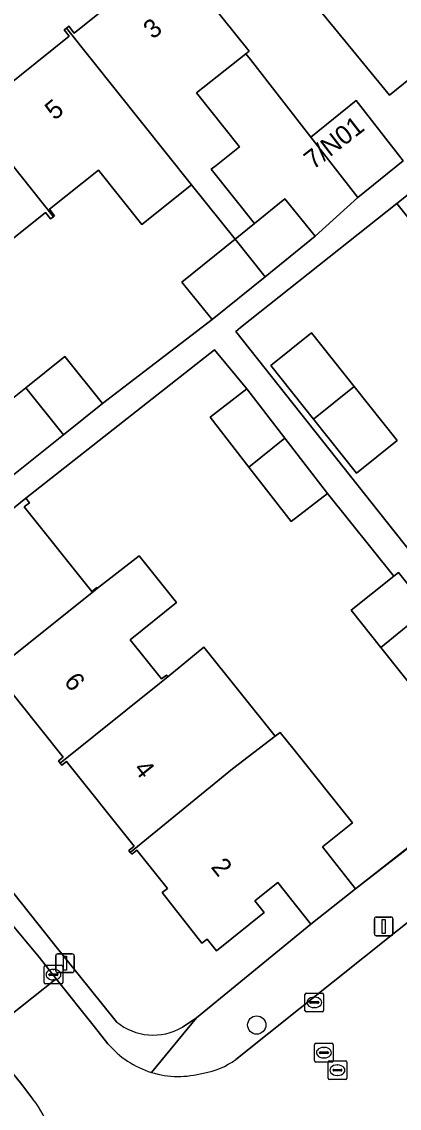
# Model space of a CAD drawing. Extents: x 157445 to 158888, y 383061 to 384688.
# Drawn here: x 158301 to 158321.2, y 384054.9 to 384113.1 of the extents above; entities that cross this region are included whole.
import ezdxf

# ---------------------------------------------------------------- set-up
doc = ezdxf.new("R2010")
doc.units = 0
for name, color, linetype in [('IMGEO_Boom', 7, 'Continuous'), ('IMGEO_Erf', 7, 'Continuous'), ('IMGEO_Kolk', 7, 'Continuous'), ('IMGEO_Lichtmast', 7, 'Continuous'), ('IMGEO_Muur', 7, 'Continuous'), ('IMGEO_Pand', 7, 'Continuous'), ('IMGEO_Pand_nummerreeks', 7, 'Continuous'), ('IMGEO_Rijbaan_lokaal_open', 7, 'Continuous'), ('IMGEO_Rioolput', 7, 'Continuous'), ('IMGEO_Voetpad_open', 7, 'Continuous')]:
    doc.layers.add(name, color=color, linetype=linetype)

msp = doc.modelspace()

# ---------------------------------------------------------------- linework, layer by layer
at = {"layer": 'IMGEO_Boom'}
msp.add_circle((158313.578, 384059.352), 0.489, dxfattribs=at)
at = {"layer": 'IMGEO_Erf'}
for points in [[(158284.286, 384096.842), (158287.401, 384099.335), (158287.114, 384099.694), (158287.42, 384099.939), (158287.681, 384099.614), (158292.798, 384103.708), (158292.514, 384104.063), (158292.648, 384104.17), (158292.782, 384104.277), (158293.062, 384103.926), (158298.182, 384108.023), (158297.907, 384108.366), (158298.013, 384108.451), (158298.122, 384108.538), (158298.402, 384108.189), (158303.53, 384112.293), (158303.261, 384112.629), (158303.38, 384112.725), (158303.5, 384112.821), (158303.79, 384112.459), (158308.902, 384116.55)], [(158316.509, 384114.231), (158320.692, 384109.139), (158324.257, 384112.004)], [(158295.644, 384089.041), (158301.198, 384093.475), (158303.297, 384095.151), (158305.306, 384092.632), (158311.192, 384097.122), (158309.57, 384099.125), (158312.413, 384101.427), (158310.087, 384104.336), (158307.416, 384102.211), (158305.1, 384105.121), (158302.469, 384103.027), (158302.738, 384102.669), (158302.674, 384102.621), (158302.529, 384102.512), (158302.254, 384102.855), (158297.129, 384098.766)], [(158324.735, 384073.921), (158320.228, 384079.561), (158318.633, 384081.558), (158320.929, 384083.393), (158317.373, 384087.817), (158315.417, 384086.302), (158313.156, 384089.222), (158311.082, 384091.902), (158313.038, 384093.417), (158311.312, 384095.503), (158301.205, 384087.552), (158301.397, 384087.312), (158301.117, 384087.088), (158304.732, 384082.564), (158305.003, 384082.78), (158305.039, 384082.735), (158307.274, 384084.48), (158309.28, 384081.97), (158306.793, 384079.984), (158308.474, 384077.88), (158308.734, 384078.087), (158308.811, 384077.991), (158310.746, 384079.59), (158314.562, 384074.812), (158314.833, 384075.019), (158315.582, 384074.081), (158318.703, 384070.175), (158317.096, 384068.891), (158318.87, 384066.651), (158328.423, 384074.135)], [(158303.377, 384073.469), (158303.127, 384073.269), (158303.038, 384073.38), (158302.951, 384073.489), (158303.2, 384073.688), (158299.597, 384078.196), (158299.279, 384077.942), (158299.185, 384078.06), (158299.088, 384078.181), (158299.411, 384078.439), (158295.808, 384082.947), (158295.5, 384082.701), (158295.358, 384082.88), (158293.059, 384080.93), (158292.435, 384080.401)], [(158291.794, 384078.488), (158291.287, 384078.054), (158302.688, 384063.726), (158306.062, 384059.525)], [(158309.59, 384059.243), (158310.347, 384059.731), (158316.477, 384064.755), (158314.71, 384066.984), (158313.479, 384066.001), (158313.979, 384065.377), (158311.417, 384063.329), (158310.917, 384063.953), (158310.643, 384063.734), (158308.503, 384066.44), (158308.787, 384066.665), (158307.149, 384068.715), (158306.875, 384068.496), (158306.798, 384068.592), (158306.719, 384068.691), (158307.009, 384068.923), (158303.377, 384073.469)]]:
    msp.add_lwpolyline(points, dxfattribs=at)
for points in [[(158316.473, 384106.893), (158313.249, 384111.039), (158312.998, 384111.353), (158310.34, 384109.267), (158312.645, 384106.373), (158311.396, 384105.378), (158311.133, 384105.169), (158313.453, 384102.269), (158315.079, 384103.586), (158316.701, 384101.583), (158318.999, 384103.663)], [(158332.873, 384092.935), (158330.923, 384095.375), (158330.673, 384095.175), (158330.599, 384095.268), (158328.727, 384093.772), (158324.977, 384098.468), (158321.089, 384103.337), (158312.713, 384096.688), (158312.454, 384096.482), (158319.76, 384087.278), (158329.502, 384075.006), (158337.735, 384081.652), (158336.015, 384083.796), (158336.429, 384084.127), (158333.309, 384088.034), (158332.568, 384088.962), (158330.75, 384091.239)], [(158321.111, 384090.647), (158318.925, 384088.901), (158316.618, 384091.789), (158314.325, 384094.658), (158316.511, 384096.405), (158318.803, 384093.536)]]:
    msp.add_lwpolyline(points, close=True, dxfattribs=at)
msp.add_arc((158308.026, 384061.882), 3.068, 230.20368, 300.65622, dxfattribs=at)
at = {"layer": 'IMGEO_Kolk'}
for p, q in [((158302.256, 384062.551), (158303.108, 384062.551)), ((158302.181, 384061.625), (158302.181, 384062.477)), ((158302.44, 384062.045), (158302.44, 384062.057)), ((158302.878, 384062.008), (158302.48, 384062.008)), ((158302.483, 384062.094), (158302.881, 384062.094)), ((158302.669, 384062.331), (158302.694, 384062.331)), ((158302.924, 384062.057), (158302.924, 384062.045)), ((158303.182, 384062.477), (158303.182, 384061.625)), ((158303.108, 384061.551), (158302.256, 384061.551)), ((158302.692, 384061.771), (158302.667, 384061.771)), ((158316.161, 384060.139), (158316.161, 384060.991)), ((158316.236, 384061.065), (158317.088, 384061.065)), ((158316.649, 384060.845), (158316.674, 384060.845)), ((158317.162, 384060.991), (158317.162, 384060.139)), ((158316.42, 384060.559), (158316.42, 384060.571)), ((158316.858, 384060.522), (158316.46, 384060.522)), ((158316.463, 384060.608), (158316.861, 384060.608)), ((158316.672, 384060.285), (158316.647, 384060.285)), ((158316.904, 384060.571), (158316.904, 384060.559)), ((158317.088, 384060.065), (158316.236, 384060.065))]:
    msp.add_line(p, q, dxfattribs=at)
for points in [[(158302.256, 384062.551), (158303.108, 384062.551)], [(158302.181, 384061.625), (158302.181, 384062.477)], [(158303.182, 384062.477), (158303.182, 384061.625)], [(158303.108, 384061.551), (158302.256, 384061.551)], [(158316.161, 384060.139), (158316.161, 384060.991)], [(158316.236, 384061.065), (158317.088, 384061.065)], [(158317.162, 384060.991), (158317.162, 384060.139)], [(158317.088, 384060.065), (158316.236, 384060.065)]]:
    msp.add_lwpolyline(points, dxfattribs=at)
for centre, radius, start, end in [((158302.258, 384062.475), 0.0765, 91.55205, 178.44795), ((158302.258, 384062.475), 0.0765, 91.55205, 178.44795), ((158303.106, 384062.475), 0.0765, 1.55205, 88.44795), ((158303.106, 384062.475), 0.0765, 1.55205, 88.44795), ((158302.48, 384062.054), 0.0403, 85.87752, 175.75265), ((158302.477, 384062.044), 0.0366, 178.93798, 274.71019), ((158302.881, 384062.051), 0.043, 264.86636, 352.45326), ((158302.885, 384062.056), 0.0386, 1.73085, 96.63898), ((158302.258, 384061.627), 0.0765, 181.55205, 268.44795), ((158302.258, 384061.627), 0.0765, 181.55205, 268.44795), ((158303.106, 384061.627), 0.0765, 271.55205, 358.44795), ((158303.106, 384061.627), 0.0765, 271.55205, 358.44795), ((158316.238, 384060.989), 0.0765, 91.55205, 178.44795), ((158316.238, 384060.989), 0.0765, 91.55205, 178.44795), ((158317.086, 384060.989), 0.0765, 1.55205, 88.44795), ((158317.086, 384060.989), 0.0765, 1.55205, 88.44795), ((158316.46, 384060.568), 0.0403, 85.87752, 175.75265), ((158316.457, 384060.558), 0.0366, 178.93798, 274.71019), ((158316.861, 384060.565), 0.043, 264.86636, 352.45326), ((158316.865, 384060.57), 0.0386, 1.73085, 96.63898), ((158316.238, 384060.141), 0.0765, 181.55205, 268.44795), ((158316.238, 384060.141), 0.0765, 181.55205, 268.44795), ((158317.086, 384060.141), 0.0765, 271.55205, 358.44795), ((158317.086, 384060.141), 0.0765, 271.55205, 358.44795)]:
    msp.add_arc(centre, radius, start, end, dxfattribs=at)
for centre, major_axis, ratio, start_param, end_param in [((158302.668, 384062.051), (-0.387, 0.002), 0.722429, 4.712389, 7.853982), ((158302.693, 384062.051), (-0.39, 0.002), 0.717154, 1.570796, 4.712389), ((158316.648, 384060.565), (-0.387, 0.002), 0.722429, 4.712389, 7.853982), ((158316.673, 384060.565), (-0.39, 0.002), 0.717154, 1.570796, 4.712389)]:
    msp.add_ellipse(centre, major_axis=major_axis, ratio=ratio, start_param=start_param, end_param=end_param, dxfattribs=at)
at = {"layer": 'IMGEO_Lichtmast'}
for p, q in [((158319.886, 384064.237), (158319.886, 384065.037)), ((158319.886, 384065.037), (158319.886, 384064.237)), ((158319.986, 384065.137), (158320.776, 384065.137)), ((158320.776, 384065.137), (158319.986, 384065.137)), ((158320.876, 384065.037), (158320.876, 384064.237)), ((158320.876, 384064.237), (158320.876, 384065.037)), ((158320.776, 384064.137), (158319.986, 384064.137)), ((158319.986, 384064.137), (158320.776, 384064.137)), ((158302.901, 384063.164), (158303.691, 384063.164)), ((158303.691, 384063.164), (158302.901, 384063.164)), ((158302.801, 384062.264), (158302.801, 384063.064)), ((158302.801, 384063.064), (158302.801, 384062.264)), ((158303.791, 384063.064), (158303.791, 384062.264)), ((158303.791, 384062.264), (158303.791, 384063.064)), ((158303.691, 384062.164), (158302.901, 384062.164)), ((158302.901, 384062.164), (158303.691, 384062.164))]:
    msp.add_line(p, q, dxfattribs=at)
for points in [[(158320.306, 384065.012), (158320.456, 384065.012), (158320.456, 384064.262), (158320.306, 384064.262), (158320.306, 384065.012)], [(158303.221, 384063.039), (158303.371, 384063.039), (158303.371, 384062.289), (158303.221, 384062.289), (158303.221, 384063.039)]]:
    msp.add_lwpolyline(points, dxfattribs=at)
for centre, start, end in [((158319.986, 384065.037), 90, 180), ((158319.986, 384065.037), 90, 180), ((158320.776, 384065.037), 0, 90), ((158320.776, 384065.037), 360, 90), ((158319.986, 384064.237), 180, 270), ((158319.986, 384064.237), 180, 270), ((158320.776, 384064.237), 270, 0), ((158320.776, 384064.237), 270, 0), ((158302.901, 384063.064), 90, 180), ((158302.901, 384063.064), 90, 180), ((158303.691, 384063.064), 0, 90), ((158303.691, 384063.064), 360, 90), ((158302.901, 384062.264), 180, 270), ((158302.901, 384062.264), 180, 270), ((158303.691, 384062.264), 270, 0), ((158303.691, 384062.264), 270, 0)]:
    msp.add_arc(centre, 0.1, start, end, dxfattribs=at)
at = {"layer": 'IMGEO_Muur'}
msp.add_lwpolyline([(158318.87, 384066.651), (158326.05, 384072.219)], dxfattribs=at)
at = {"layer": 'IMGEO_Pand'}
for points in [[(158312.998, 384111.353), (158313.167, 384111.486), (158308.783, 384116.969), (158308.651, 384116.864), (158308.902, 384116.55), (158303.79, 384112.459), (158303.5, 384112.821), (158303.38, 384112.725), (158310.087, 384104.336), (158312.413, 384101.427), (158313.453, 384102.269), (158311.133, 384105.169), (158311.396, 384105.378), (158312.645, 384106.373), (158310.34, 384109.267)], [(158303.38, 384112.725), (158303.261, 384112.629), (158303.53, 384112.293), (158298.402, 384108.189), (158298.122, 384108.538), (158298.013, 384108.451), (158302.674, 384102.621), (158302.738, 384102.669), (158302.469, 384103.027), (158305.1, 384105.121), (158307.416, 384102.211), (158310.087, 384104.336)], [(158324.977, 384098.468), (158332.643, 384104.593), (158332.561, 384104.696), (158332.29, 384104.479), (158328.675, 384109.003), (158328.955, 384109.227), (158328.763, 384109.467), (158324.857, 384106.347), (158322.904, 384104.786), (158321.089, 384103.337)], [(158298.013, 384108.451), (158297.907, 384108.366), (158298.182, 384108.023), (158293.062, 384103.926), (158292.782, 384104.277), (158292.648, 384104.17), (158297.313, 384098.335), (158297.409, 384098.415), (158297.129, 384098.766), (158302.254, 384102.855), (158302.529, 384102.512), (158302.674, 384102.621)], [(158321.431, 384105.618), (158318.905, 384108.848), (158316.473, 384106.893), (158318.999, 384103.663)], [(158316.701, 384101.583), (158315.079, 384103.586), (158313.453, 384102.269), (158312.413, 384101.427), (158314.022, 384099.414)], [(158312.413, 384101.427), (158309.57, 384099.125), (158311.192, 384097.122), (158314.022, 384099.414)], [(158318.803, 384093.536), (158316.511, 384096.405), (158314.325, 384094.658), (158316.618, 384091.789)], [(158303.21, 384090.959), (158305.306, 384092.632), (158303.297, 384095.151), (158301.198, 384093.475)], [(158303.21, 384090.959), (158301.198, 384093.475), (158295.644, 384089.041), (158297.655, 384086.523)], [(158313.156, 384089.222), (158315.089, 384090.767), (158313.038, 384093.417), (158311.082, 384091.902)], [(158318.803, 384093.536), (158316.618, 384091.789), (158318.925, 384088.901), (158321.111, 384090.647)], [(158313.156, 384089.222), (158315.417, 384086.302), (158317.373, 384087.817), (158315.089, 384090.767)], [(158301.117, 384087.088), (158301.397, 384087.312), (158301.205, 384087.552), (158299.265, 384086.002), (158295.358, 384082.88), (158295.5, 384082.701), (158295.808, 384082.947), (158299.411, 384078.439), (158299.088, 384078.181), (158299.185, 384078.06), (158304.935, 384082.654), (158305.039, 384082.735), (158305.003, 384082.78), (158304.732, 384082.564)], [(158306.793, 384079.984), (158309.28, 384081.97), (158307.274, 384084.48), (158305.039, 384082.735), (158304.935, 384082.654), (158299.185, 384078.06), (158299.279, 384077.942), (158299.597, 384078.196), (158303.2, 384073.688), (158302.951, 384073.489), (158303.038, 384073.38), (158308.37, 384077.641), (158308.72, 384077.92), (158308.811, 384077.991), (158308.734, 384078.087), (158308.474, 384077.88)], [(158322.748, 384081.62), (158321.175, 384083.589), (158320.929, 384083.393), (158318.633, 384081.558), (158320.228, 384079.561)], [(158322.748, 384081.62), (158320.228, 384079.561), (158324.735, 384073.921), (158327.081, 384075.797), (158327.276, 384075.952)], [(158314.562, 384074.812), (158310.746, 384079.59), (158308.811, 384077.991), (158308.72, 384077.92), (158308.37, 384077.641), (158303.038, 384073.38), (158303.127, 384073.269), (158303.377, 384073.469), (158307.009, 384068.923), (158306.719, 384068.691), (158306.798, 384068.592), (158312.272, 384073.063)], [(158317.096, 384068.891), (158318.703, 384070.175), (158315.582, 384074.081), (158314.833, 384075.019), (158314.562, 384074.812), (158312.272, 384073.063), (158306.798, 384068.592), (158306.875, 384068.496), (158307.149, 384068.715), (158308.787, 384066.665), (158308.503, 384066.44), (158310.643, 384063.734), (158310.917, 384063.953), (158311.417, 384063.329), (158313.979, 384065.377), (158313.479, 384066.001), (158314.71, 384066.984), (158316.477, 384064.755), (158318.87, 384066.651)]]:
    msp.add_lwpolyline(points, close=True, dxfattribs=at)
for points in [[(158308.783, 384116.969), (158313.167, 384111.486), (158312.998, 384111.353), (158313.249, 384111.039), (158316.473, 384106.893), (158318.905, 384108.848), (158321.431, 384105.618)], [(158324.257, 384112.004), (158320.692, 384109.139), (158316.509, 384114.231)]]:
    msp.add_lwpolyline(points, dxfattribs=at)
at = {"layer": 'IMGEO_Rijbaan_lokaal_open'}
for points in [[(158272.114, 384092.381), (158272.544, 384091.764), (158285.57, 384075.407), (158286.373, 384074.404), (158289.199, 384070.888), (158290.661, 384069.076), (158292.936, 384066.202), (158296.717, 384061.524), (158297.964, 384059.881), (158298.892, 384058.73), (158302.827, 384061.834), (158301.909, 384062.989), (158300.581, 384064.595), (158292.88, 384074.383), (158290.555, 384077.338), (158289.705, 384078.419), (158276.505, 384094.824), (158275.913, 384095.64), (158275.835, 384095.747), (158275.596, 384096.115)], [(158325.665, 384061.069), (158328.005, 384062.977), (158324.577, 384067.168), (158312.449, 384057.504)], [(158305.597, 384058.352), (158304.875, 384059.259), (158302.827, 384061.834), (158298.892, 384058.73), (158300.978, 384056.165), (158301.582, 384055.381)]]:
    msp.add_lwpolyline(points, dxfattribs=at)
for centre, radius, start, end in [((158309.382, 384061.57), 4.968, 220.37349, 253.00917), ((158310.06, 384060.808), 4.077, 279.34201, 305.86474), ((158309.384, 384061.574), 4.973, 252.99656, 285.60805), ((158297.697, 384052.246), 4.992, 353.3968, 38.90163)]:
    msp.add_arc(centre, radius, start, end, dxfattribs=at)
at = {"layer": 'IMGEO_Rioolput'}
for p, q in [((158316.675, 384057.448), (158316.675, 384058.3)), ((158316.75, 384058.374), (158317.602, 384058.374)), ((158316.934, 384057.868), (158316.934, 384057.88)), ((158316.977, 384057.917), (158317.375, 384057.917)), ((158317.163, 384058.154), (158317.188, 384058.154)), ((158317.418, 384057.88), (158317.418, 384057.868)), ((158317.676, 384058.3), (158317.676, 384057.448)), ((158317.602, 384057.374), (158316.75, 384057.374)), ((158317.372, 384057.831), (158316.974, 384057.831)), ((158317.186, 384057.594), (158317.161, 384057.594)), ((158317.403, 384056.51), (158317.403, 384057.362)), ((158317.478, 384057.436), (158318.33, 384057.436)), ((158318.404, 384057.362), (158318.404, 384056.51)), ((158317.662, 384056.93), (158317.662, 384056.942)), ((158318.1, 384056.893), (158317.702, 384056.893)), ((158317.705, 384056.979), (158318.103, 384056.979)), ((158317.891, 384057.216), (158317.916, 384057.216)), ((158318.146, 384056.942), (158318.146, 384056.93)), ((158318.33, 384056.436), (158317.478, 384056.436)), ((158317.914, 384056.656), (158317.889, 384056.656))]:
    msp.add_line(p, q, dxfattribs=at)
for points in [[(158316.675, 384057.448), (158316.675, 384058.3)], [(158316.75, 384058.374), (158317.602, 384058.374)], [(158317.676, 384058.3), (158317.676, 384057.448)], [(158317.602, 384057.374), (158316.75, 384057.374)], [(158317.403, 384056.51), (158317.403, 384057.362)], [(158317.478, 384057.436), (158318.33, 384057.436)], [(158318.404, 384057.362), (158318.404, 384056.51)], [(158318.33, 384056.436), (158317.478, 384056.436)]]:
    msp.add_lwpolyline(points, dxfattribs=at)
for centre, radius, start, end in [((158316.752, 384058.298), 0.0765, 91.55205, 178.44795), ((158316.752, 384058.298), 0.0765, 91.55205, 178.44795), ((158316.974, 384057.877), 0.0403, 85.87752, 175.75265), ((158316.971, 384057.867), 0.0366, 178.93798, 274.71019), ((158317.375, 384057.874), 0.043, 264.86636, 352.45326), ((158317.379, 384057.879), 0.0386, 1.73085, 96.63898), ((158317.6, 384058.298), 0.0765, 1.55205, 88.44795), ((158317.6, 384058.298), 0.0765, 1.55205, 88.44795), ((158316.752, 384057.45), 0.0765, 181.55205, 268.44795), ((158316.752, 384057.45), 0.0765, 181.55205, 268.44795), ((158317.48, 384057.36), 0.0765, 91.55205, 178.44795), ((158317.48, 384057.36), 0.0765, 91.55205, 178.44795), ((158317.6, 384057.45), 0.0765, 271.55205, 358.44795), ((158317.6, 384057.45), 0.0765, 271.55205, 358.44795), ((158318.328, 384057.36), 0.0765, 1.55205, 88.44795), ((158318.328, 384057.36), 0.0765, 1.55205, 88.44795), ((158317.702, 384056.939), 0.0403, 85.87752, 175.75265), ((158317.699, 384056.929), 0.0366, 178.93798, 274.71019), ((158318.103, 384056.936), 0.043, 264.86636, 352.45326), ((158318.107, 384056.941), 0.0386, 1.73085, 96.63898), ((158317.48, 384056.512), 0.0765, 181.55205, 268.44795), ((158317.48, 384056.512), 0.0765, 181.55205, 268.44795), ((158318.328, 384056.512), 0.0765, 271.55205, 358.44795), ((158318.328, 384056.512), 0.0765, 271.55205, 358.44795)]:
    msp.add_arc(centre, radius, start, end, dxfattribs=at)
for centre, major_axis, ratio, start_param, end_param in [((158317.162, 384057.874), (-0.387, 0.002), 0.722429, 4.712389, 7.853982), ((158317.187, 384057.874), (-0.39, 0.002), 0.717154, 1.570796, 4.712389), ((158317.89, 384056.936), (-0.387, 0.002), 0.722429, 4.712389, 7.853982), ((158317.915, 384056.936), (-0.39, 0.002), 0.717154, 1.570796, 4.712389)]:
    msp.add_ellipse(centre, major_axis=major_axis, ratio=ratio, start_param=start_param, end_param=end_param, dxfattribs=at)
at = {"layer": 'IMGEO_Voetpad_open'}
for points in [[(158321.431, 384105.618), (158318.999, 384103.663), (158316.701, 384101.583), (158314.022, 384099.414), (158311.192, 384097.122), (158305.306, 384092.632), (158303.21, 384090.959), (158297.655, 384086.523), (158292.092, 384082.124), (158293.059, 384080.93), (158295.358, 384082.88), (158299.265, 384086.002), (158301.205, 384087.552), (158311.312, 384095.503), (158313.038, 384093.417), (158315.089, 384090.767), (158317.373, 384087.817), (158320.929, 384083.393), (158321.175, 384083.589), (158322.748, 384081.62)], [(158329.502, 384075.006), (158319.76, 384087.278), (158312.454, 384096.482), (158312.713, 384096.688), (158321.089, 384103.337), (158322.904, 384104.786)], [(158354.589, 384093.317), (158348.701, 384090.257), (158342.476, 384085.455), (158337.735, 384081.652), (158329.502, 384075.006), (158328.423, 384074.135), (158318.87, 384066.651), (158316.477, 384064.755), (158310.347, 384059.731), (158307.93, 384056.819)], [(158289.705, 384078.419), (158290.555, 384077.338), (158292.88, 384074.383), (158300.581, 384064.595), (158301.909, 384062.989), (158302.827, 384061.834), (158304.875, 384059.259), (158305.597, 384058.352)], [(158306.062, 384059.525), (158302.688, 384063.726), (158291.287, 384078.054), (158291.794, 384078.488)], [(158312.449, 384057.504), (158324.577, 384067.168), (158327.579, 384069.568), (158334.453, 384075.061)], [(158307.93, 384056.819), (158310.347, 384059.731), (158309.59, 384059.243)], [(158301.582, 384055.381), (158300.978, 384056.165), (158298.892, 384058.73)]]:
    msp.add_lwpolyline(points, dxfattribs=at)
for centre, radius, start, end in [((158308.026, 384061.882), 3.068, 230.20368, 300.65622), ((158309.382, 384061.57), 4.968, 220.37349, 253.00917), ((158310.06, 384060.808), 4.077, 279.34201, 305.86474), ((158309.384, 384061.574), 4.973, 252.99656, 285.60805), ((158297.697, 384052.246), 4.992, 353.3968, 38.90163)]:
    msp.add_arc(centre, radius, start, end, dxfattribs=at)

# ---------------------------------------------------------------- texts
at = {"layer": 'IMGEO_Pand_nummerreeks'}
for s, rotation, p in [('3', 39.43669, (158308.015, 384112.092)), ('5', 39.43669, (158302.74, 384107.753)), ('7/N01', 37.69424, (158316.604, 384105.118)), ('6', 308.61714, (158303.205, 384077.722)), ('4', 308.61714, (158306.939, 384073.047)), ('2', 308.39369, (158311.086, 384067.804))]:
    msp.add_text(s, height=1, rotation=rotation, dxfattribs=at).set_placement(p)

doc.saveas('drawing.dxf')
